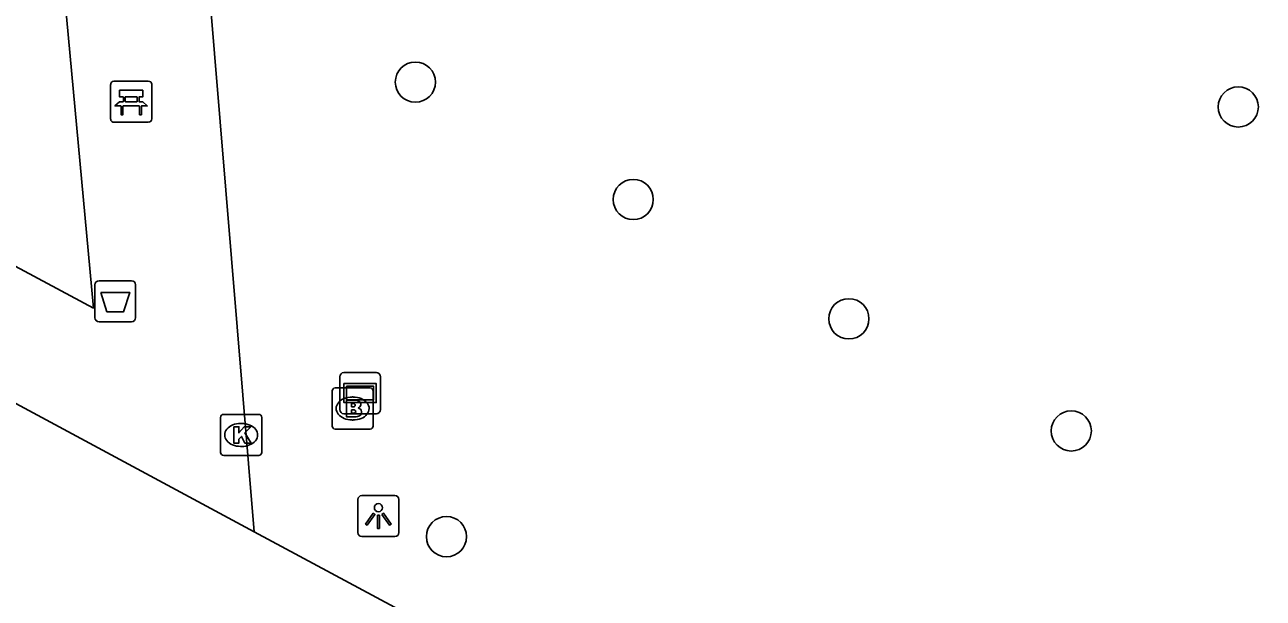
# Model space of a CAD drawing. Extents: x 159489 to 160304, y 383826 to 384530.
# Drawn here: x 159709.31 to 159739.45, y 384218.51 to 384232.47 of the extents above; entities that cross this region are included whole.
import ezdxf

# ---------------------------------------------------------------- set-up
doc = ezdxf.new("R2010")
doc.units = 0
for name, color, linetype in [('IMGEO_Afvalbak', 7, 'Continuous'), ('IMGEO_Bank', 7, 'Continuous'), ('IMGEO_Boom', 7, 'Continuous'), ('IMGEO_Brandkraan', 7, 'Continuous'), ('IMGEO_Kolk', 7, 'Continuous'), ('IMGEO_Lichtpunt', 7, 'Continuous'), ('IMGEO_Rijbaan_lokaal_gesloten', 7, 'Continuous'), ('IMGEO_Verklikker', 7, 'Continuous'), ('IMGEO_Voetgangersgebied_gesloten', 7, 'Continuous')]:
    doc.layers.add(name, color=color, linetype=linetype)

msp = doc.modelspace()

# ---------------------------------------------------------------- linework, layer by layer
at = {"layer": 'IMGEO_Afvalbak'}
for p, q in [((159711.014, 384225.34), (159711.014, 384226.14)), ((159711.014, 384226.14), (159711.014, 384225.34)), ((159711.114, 384226.24), (159711.904, 384226.24)), ((159711.904, 384226.24), (159711.114, 384226.24)), ((159712.004, 384226.14), (159712.004, 384225.34)), ((159712.004, 384225.34), (159712.004, 384226.14)), ((159711.904, 384225.24), (159711.114, 384225.24)), ((159711.114, 384225.24), (159711.904, 384225.24))]:
    msp.add_line(p, q, dxfattribs=at)
msp.add_lwpolyline([(159711.157, 384225.954), (159711.861, 384225.954), (159711.712, 384225.484), (159711.306, 384225.484), (159711.157, 384225.954)], dxfattribs=at)
for centre, start, end in [((159711.114, 384226.14), 90, 180), ((159711.114, 384226.14), 90, 180), ((159711.904, 384226.14), 0, 90), ((159711.904, 384226.14), 360, 90), ((159711.114, 384225.34), 180, 270), ((159711.114, 384225.34), 180, 270), ((159711.904, 384225.34), 270, 0), ((159711.904, 384225.34), 270, 0)]:
    msp.add_arc(centre, 0.1, start, end, dxfattribs=at)
at = {"layer": 'IMGEO_Bank'}
for p, q in [((159711.472, 384231.094), (159712.313, 384231.094)), ((159712.313, 384231.094), (159711.472, 384231.094)), ((159711.397, 384230.169), (159711.397, 384231.01)), ((159711.397, 384231.01), (159711.397, 384230.169)), ((159712.397, 384231.019), (159712.397, 384230.178)), ((159712.397, 384230.178), (159712.397, 384231.019)), ((159712.094, 384230.492), (159711.701, 384230.492)), ((159711.706, 384230.6), (159711.706, 384230.706)), ((159711.75, 384230.706), (159711.75, 384230.6)), ((159712.038, 384230.712), (159711.756, 384230.712)), ((159711.756, 384230.594), (159712.038, 384230.594)), ((159712.044, 384230.6), (159712.044, 384230.706)), ((159712.088, 384230.706), (159712.088, 384230.6)), ((159712.322, 384230.094), (159711.481, 384230.094)), ((159711.481, 384230.094), (159712.322, 384230.094))]:
    msp.add_line(p, q, dxfattribs=at)
for points in [[(159711.7, 384230.712), (159711.614, 384230.712), (159711.614, 384230.873), (159712.177, 384230.873), (159712.177, 384230.712), (159712.094, 384230.712)], [(159711.644, 384230.492), (159711.502, 384230.492), (159711.614, 384230.594), (159711.7, 384230.594)], [(159711.694, 384230.485), (159711.694, 384230.278), (159711.651, 384230.278), (159711.651, 384230.485)], [(159712.094, 384230.594), (159712.177, 384230.594), (159712.289, 384230.492), (159712.15, 384230.492)], [(159712.144, 384230.485), (159712.144, 384230.278), (159712.1, 384230.278), (159712.1, 384230.485)]]:
    msp.add_lwpolyline(points, dxfattribs=at)
for centre, radius, start, end in [((159711.475, 384231.016), 0.0779, 92.4484, 184.2845), ((159711.475, 384231.016), 0.0779, 92.4484, 184.2845), ((159712.319, 384231.016), 0.0779, 2.4484, 94.2845), ((159712.319, 384231.016), 0.0779, 2.4484, 94.2845), ((159711.644, 384230.485), 0.00671, 2.8957, 87.1043), ((159711.701, 384230.485), 0.00671, 92.8957, 177.1043), ((159711.699, 384230.705), 0.00671, 2.8957, 87.1043), ((159711.699, 384230.601), 0.00671, 272.8957, 357.1043), ((159711.756, 384230.705), 0.00671, 92.8957, 177.1043), ((159711.756, 384230.601), 0.00671, 182.8957, 267.1043), ((159712.038, 384230.705), 0.00671, 2.8957, 87.1043), ((159712.038, 384230.601), 0.00671, 272.8957, 357.1043), ((159712.095, 384230.705), 0.00671, 92.8957, 177.1043), ((159712.095, 384230.601), 0.00671, 182.8957, 267.1043), ((159712.093, 384230.485), 0.00671, 2.8957, 87.1043), ((159712.15, 384230.485), 0.00671, 92.8957, 177.1043), ((159712.319, 384230.172), 0.0779, 272.4484, 4.2845), ((159712.319, 384230.172), 0.0779, 272.4484, 4.2845), ((159711.475, 384230.172), 0.0779, 182.4484, 274.2845), ((159711.475, 384230.172), 0.0779, 182.4484, 274.2845)]:
    msp.add_arc(centre, radius, start, end, dxfattribs=at)
at = {"layer": 'IMGEO_Boom'}
for centre in [(159718.814, 384231.071), (159738.846, 384230.468), (159724.118, 384228.215), (159729.367, 384225.312), (159734.781, 384222.584), (159719.572, 384220.012)]:
    msp.add_circle(centre, 0.489, dxfattribs=at)
at = {"layer": 'IMGEO_Brandkraan'}
for p, q in [((159716.787, 384222.704), (159716.787, 384223.556)), ((159716.862, 384223.63), (159717.714, 384223.63)), ((159717.788, 384223.556), (159717.788, 384222.704)), ((159717.275, 384223.41), (159717.3, 384223.41)), ((159717.298, 384222.85), (159717.273, 384222.85)), ((159717.714, 384222.63), (159716.862, 384222.63))]:
    msp.add_line(p, q, dxfattribs=at)
for points in [[(159716.787, 384222.704), (159716.787, 384223.556)], [(159716.862, 384223.63), (159717.714, 384223.63)], [(159717.788, 384223.556), (159717.788, 384222.704)], [(159717.135, 384223.33), (159717.135, 384222.93), (159717.348, 384222.93)], [(159717.366, 384223.33), (159717.135, 384223.33)], [(159717.314, 384223.249), (159717.26, 384223.249), (159717.26, 384223.173)], [(159717.26, 384223.173), (159717.313, 384223.173)], [(159717.322, 384223.097), (159717.26, 384223.097), (159717.26, 384223.016)], [(159717.26, 384223.016), (159717.322, 384223.016)], [(159717.714, 384222.63), (159716.862, 384222.63)]]:
    msp.add_lwpolyline(points, dxfattribs=at)
for centre, radius, start, end in [((159716.864, 384223.554), 0.0765, 91.552, 178.448), ((159716.864, 384223.554), 0.0765, 91.552, 178.448), ((159717.712, 384223.554), 0.0765, 1.552, 88.448), ((159717.712, 384223.554), 0.0765, 1.552, 88.448), ((159717.315, 384223.211), 0.0379, 267.8285, 90.9355), ((159717.37, 384223.185), 0.145, 59.4692, 91.5367), ((159717.395, 384223.232), 0.0922, 285.5137, 58.1501), ((159717.323, 384223.056), 0.0404, 269.8759, 90.5077), ((159717.354, 384223.181), 0.251, 268.6676, 293.5347), ((159717.4, 384223.04), 0.105, 301.3115, 78.989), ((159716.864, 384222.706), 0.0765, 181.552, 268.448), ((159716.864, 384222.706), 0.0765, 181.552, 268.448), ((159717.712, 384222.706), 0.0765, 271.552, 358.448), ((159717.712, 384222.706), 0.0765, 271.552, 358.448)]:
    msp.add_arc(centre, radius, start, end, dxfattribs=at)
for centre, major_axis, ratio, start_param, end_param in [((159717.274, 384223.13), (-0.387, 0.002), 0.722429, 4.712389, 7.853982), ((159717.299, 384223.13), (-0.39, 0.002), 0.717154, 1.570796, 4.712389)]:
    msp.add_ellipse(centre, major_axis=major_axis, ratio=ratio, start_param=start_param, end_param=end_param, dxfattribs=at)
at = {"layer": 'IMGEO_Kolk'}
for p, q in [((159714.148, 384222.987), (159715, 384222.987)), ((159714.073, 384222.061), (159714.073, 384222.913)), ((159714.561, 384222.767), (159714.586, 384222.767)), ((159715.074, 384222.913), (159715.074, 384222.061)), ((159714.584, 384222.207), (159714.559, 384222.207)), ((159715, 384221.987), (159714.148, 384221.987))]:
    msp.add_line(p, q, dxfattribs=at)
for points in [[(159714.148, 384222.987), (159715, 384222.987)], [(159714.073, 384222.061), (159714.073, 384222.913)], [(159714.394, 384222.687), (159714.517, 384222.687), (159714.517, 384222.536), (159714.647, 384222.687), (159714.811, 384222.687), (159714.665, 384222.536), (159714.818, 384222.287), (159714.666, 384222.287), (159714.581, 384222.451), (159714.517, 384222.384), (159714.517, 384222.287), (159714.394, 384222.287), (159714.394, 384222.687)], [(159715.074, 384222.913), (159715.074, 384222.061)], [(159715, 384221.987), (159714.148, 384221.987)]]:
    msp.add_lwpolyline(points, dxfattribs=at)
for centre, start, end in [((159714.15, 384222.911), 91.552, 178.448), ((159714.15, 384222.911), 91.552, 178.448), ((159714.998, 384222.911), 1.552, 88.448), ((159714.998, 384222.911), 1.552, 88.448), ((159714.15, 384222.063), 181.552, 268.448), ((159714.15, 384222.063), 181.552, 268.448), ((159714.998, 384222.063), 271.552, 358.448), ((159714.998, 384222.063), 271.552, 358.448)]:
    msp.add_arc(centre, 0.0765, start, end, dxfattribs=at)
for centre, major_axis, ratio, start_param, end_param in [((159714.56, 384222.487), (-0.387, 0.002), 0.722429, 4.712389, 7.853982), ((159714.585, 384222.487), (-0.39, 0.002), 0.717154, 1.570796, 4.712389)]:
    msp.add_ellipse(centre, major_axis=major_axis, ratio=ratio, start_param=start_param, end_param=end_param, dxfattribs=at)
at = {"layer": 'IMGEO_Lichtpunt'}
for p, q in [((159717.416, 384220.918), (159717.416, 384220.111)), ((159717.416, 384220.918), (159717.416, 384220.111)), ((159718.318, 384221.013), (159717.51, 384221.013)), ((159718.318, 384221.013), (159717.51, 384221.013)), ((159718.412, 384220.111), (159718.412, 384220.918)), ((159718.412, 384220.111), (159718.412, 384220.918)), ((159717.51, 384220.017), (159718.318, 384220.017)), ((159717.51, 384220.017), (159718.318, 384220.017))]:
    msp.add_line(p, q, dxfattribs=at)
for points in [[(159717.79, 384220.582), (159717.829, 384220.554), (159717.641, 384220.292), (159717.603, 384220.319), (159717.79, 384220.582)], [(159717.892, 384220.534), (159717.939, 384220.534), (159717.939, 384220.212), (159717.892, 384220.212), (159717.892, 384220.534)], [(159718.002, 384220.554), (159718.04, 384220.581), (159718.227, 384220.319), (159718.188, 384220.291), (159718.002, 384220.554)]]:
    msp.add_lwpolyline(points, dxfattribs=at)
msp.add_circle((159717.915, 384220.716), 0.0994, dxfattribs=at)
for centre, start, end in [((159717.51, 384220.918), 90, 180), ((159717.51, 384220.918), 90, 180), ((159718.318, 384220.918), 0, 90), ((159718.318, 384220.918), 0, 90), ((159717.51, 384220.111), 180, 270), ((159717.51, 384220.111), 180, 270), ((159718.318, 384220.111), 270, 0), ((159718.318, 384220.111), 270, 360)]:
    msp.add_arc(centre, 0.0946, start, end, dxfattribs=at)
at = {"layer": 'IMGEO_Rijbaan_lokaal_gesloten'}
for points in [[(159702.031, 384227.047), (159714.889, 384220.13)], [(159757.536, 384197.201), (159751.393, 384200.54), (159714.889, 384220.13)]]:
    msp.add_lwpolyline(points, dxfattribs=at)
at = {"layer": 'IMGEO_Verklikker'}
for p, q in [((159716.975, 384223.104), (159716.975, 384223.904)), ((159716.975, 384223.904), (159716.975, 384223.104)), ((159717.075, 384224.004), (159717.865, 384224.004)), ((159717.865, 384224.004), (159717.075, 384224.004)), ((159717.965, 384223.904), (159717.965, 384223.104)), ((159717.965, 384223.104), (159717.965, 384223.904)), ((159717.865, 384223.004), (159717.075, 384223.004)), ((159717.075, 384223.004), (159717.865, 384223.004))]:
    msp.add_line(p, q, dxfattribs=at)
for points in [[(159717.076, 384223.736), (159717.864, 384223.736), (159717.864, 384223.272), (159717.076, 384223.272), (159717.076, 384223.736)], [(159717.141, 384223.671), (159717.141, 384223.337), (159717.799, 384223.337), (159717.799, 384223.671), (159717.141, 384223.671)]]:
    msp.add_lwpolyline(points, dxfattribs=at)
for centre, start, end in [((159717.075, 384223.904), 90, 180), ((159717.075, 384223.904), 90, 180), ((159717.865, 384223.904), 0, 90), ((159717.865, 384223.904), 360, 90), ((159717.075, 384223.104), 180, 270), ((159717.075, 384223.104), 180, 270), ((159717.865, 384223.104), 270, 0), ((159717.865, 384223.104), 270, 0)]:
    msp.add_arc(centre, 0.1, start, end, dxfattribs=at)
at = {"layer": 'IMGEO_Voetgangersgebied_gesloten'}
for points in [[(159708.59, 384251.245), (159710.976, 384225.573), (159703.357, 384229.654), (159700.981, 384255.359), (159708.59, 384251.245)], [(159714.889, 384220.13), (159712.68, 384246.741)]]:
    msp.add_lwpolyline(points, dxfattribs=at)

doc.saveas('drawing.dxf')
